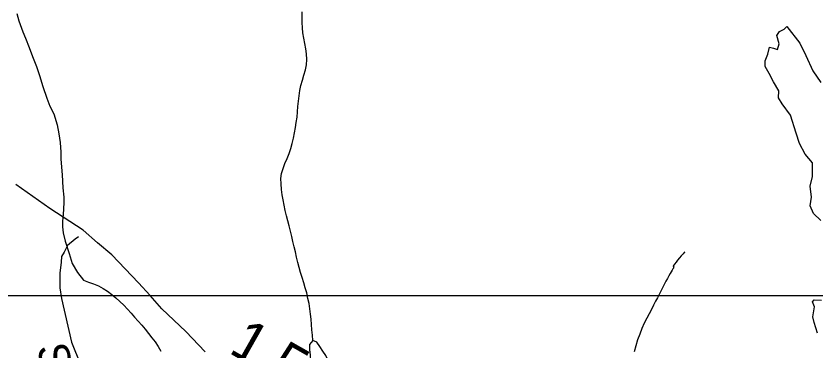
# Model space of a CAD drawing. Extents: x 1950930 to 2061844, y 904556 to 1017002.
# Drawn here: x 1963116 to 1965577, y 994094 to 995121 of the extents above; entities that cross this region are included whole.
import ezdxf

# ---------------------------------------------------------------- set-up
doc = ezdxf.new("R2010")
doc.units = 0
for name, color, linetype in [('Exist Hydrographic Lake Shore', 7, 'Continuous'), ('Exist Hydrographic Misc Water Feature', 7, 'Continuous'), ('Exist Road Non-System Type 51', 7, 'Continuous'), ('Exist Road Non-System Type 51 Label', 7, 'Continuous'), ('Exist Road Primary NC Attributed', 7, 'Continuous'), ('Exist Road Primary NC Service Mileage Hundredths English Label', 7, 'Continuous'), ('Map Preparation Inset Cut Line', 7, 'Continuous')]:
    doc.layers.add(name, color=color, linetype=linetype)

msp = doc.modelspace()

# ---------------------------------------------------------------- linework, layer by layer
at = {"layer": 'Exist Hydrographic Lake Shore'}
for points in [[(1965594.8, 994492.3), (1965571.9, 994514.1), (1965562.1, 994537), (1965566.4, 994564.3), (1965562.1, 994598.1), (1965568.6, 994627.5), (1965568.6, 994670), (1965546.8, 994696.2), (1965529.4, 994728.9), (1965518.5, 994760.5), (1965501.1, 994816.1), (1965476, 994851), (1965464, 994869.5), (1965465.1, 994891.3), (1965448.8, 994918.6), (1965435.7, 994944.8), (1965423.7, 994965.5), (1965423.7, 994982.9), (1965431.3, 995003.6), (1965436.8, 995025.4), (1965448.8, 995022.2), (1965460.8, 995017.8), (1965466.2, 995035.3), (1965459.7, 995061.4), (1965467.3, 995073.4), (1965481.5, 995081), (1965490.2, 995088.7), (1965530.5, 995037.4), (1965549, 994999.3), (1965569.7, 994952.4), (1965594.8, 994916.4)], [(1965584.4, 994145.6), (1965574.6, 994178.3), (1965570.3, 994195.8), (1965575.2, 994226.3), (1965568.6, 994241.5), (1965574.1, 994248.1), (1965597, 994247)]]:
    msp.add_lwpolyline(points, dxfattribs=at)
at = {"layer": 'Exist Hydrographic Misc Water Feature'}
for points in [[(1963119, 995128.6), (1963125, 995106.6), (1963136.9, 995072.5), (1963144.9, 995052.6), (1963156.8, 995024.5), (1963166.8, 994996.5), (1963178.7, 994966.4), (1963188.5, 994938.4), (1963198.6, 994904.4), (1963210.5, 994868.4), (1963220.3, 994844.3), (1963232.4, 994820.3), (1963242.3, 994786.3), (1963248.2, 994758.3), (1963252.3, 994732.3), (1963254.2, 994702.3), (1963254.2, 994682.3), (1963256, 994656.3), (1963258, 994632.3), (1963259.9, 994592.2), (1963263.8, 994564.2), (1963263.8, 994546.3), (1963261.7, 994510.2), (1963259.7, 994490.2), (1963259.7, 994472.3), (1963261.5, 994454.2), (1963267.7, 994428.3), (1963279.6, 994390.1), (1963289.4, 994360.2), (1963305.4, 994332.1), (1963323.5, 994308.1), (1963339, 994302.8), (1963354.8, 994297.6), (1963369.8, 994290.7), (1963384.2, 994282.9), (1963398.3, 994274.4), (1963411.4, 994264.9), (1963423.9, 994254), (1963436, 994243), (1963447.7, 994231.1), (1963459.2, 994219.3), (1963470.3, 994206.6), (1963481.1, 994194.7), (1963492.2, 994182.1), (1963503.1, 994170.2), (1963513.7, 994157.4), (1963524, 994144), (1963534.5, 994131.2), (1963544.5, 994118.4), (1963553.7, 994104.1), (1963561.9, 994089.8)], [(1964030.7, 994122.6), (1964029, 994139.1), (1964027.4, 994155.6), (1964026.2, 994172), (1964024.7, 994188.5), (1964023.1, 994204), (1964021, 994220.5), (1964018.6, 994237), (1964015.3, 994252.6), (1964011.4, 994269.2), (1964006.9, 994284.8), (1964002, 994300.5), (1963996.9, 994316.2), (1963992.3, 994331.9), (1963988, 994347.6), (1963984.1, 994363.2), (1963980.2, 994379.7), (1963976.6, 994395.4), (1963972.7, 994410.9), (1963969, 994427.5), (1963965.3, 994443.1), (1963961.6, 994459.6), (1963957.7, 994475.3), (1963953.6, 994491), (1963949.3, 994506.7), (1963945.4, 994523.2), (1963941.7, 994538.9), (1963938.6, 994555.3), (1963936, 994571), (1963933.7, 994587.4), (1963932.3, 994604.7), (1963932.1, 994621.1), (1963934.1, 994636.6), (1963938.4, 994652.1), (1963944.4, 994667.7), (1963951.1, 994683.1), (1963957.7, 994698.5), (1963962.8, 994714), (1963966.7, 994729.5), (1963970.4, 994745.9), (1963973.7, 994762.2), (1963976.6, 994777.8), (1963979, 994794.1), (1963981.5, 994810.4), (1963983.3, 994826.8), (1963984.5, 994843.2), (1963986.2, 994859.6), (1963987.8, 994875.9), (1963990.1, 994892.3), (1963993.6, 994907.8), (1963998.1, 994924.1), (1964002.8, 994939.7), (1964007.3, 994956), (1964010.6, 994971.5), (1964012, 994987.9), (1964011.2, 995004.4), (1964008.5, 995020), (1964005.3, 995036.5), (1964002, 995052.9), (1963999.3, 995069.4), (1963998.3, 995085), (1963997.5, 995101.4), (1963997.1, 995117.9), (1963996.9, 995134.3)], [(1964030.7, 994122.6), (1964019.8, 994110.5), (1964019.8, 994095), (1964021.9, 994077.6), (1964022.5, 994061.3), (1964020.4, 994044.9), (1964017.8, 994029.3), (1964014.7, 994013), (1964012, 993996.6), (1964010, 993980.3), (1964008.5, 993963.9), (1964005.1, 993946.7), (1964006.3, 993931.9), (1964016.3, 993919.4), (1964029.7, 993908.5), (1964042.8, 993898.3), (1964057.1, 993889.8), (1964072.9, 993885.5), (1964089.1, 993881), (1964105.5, 993876.6)], [(1964105.5, 993876.6), (1964113.7, 993886.2), (1964113.3, 993903.4), (1964112.9, 993919.9), (1964112.1, 993936.4), (1964110.7, 993952.8), (1964109, 993969.3), (1964106.6, 993984.8), (1964102.2, 994000.5), (1964096.3, 994016.2), (1964090.4, 994032), (1964084.4, 994046.9), (1964077.8, 994061.7), (1964070.1, 994076.7), (1964060.8, 994089.9), (1964051.8, 994104.2), (1964042.8, 994117.5), (1964030.7, 994122.6)]]:
    msp.add_lwpolyline(points, dxfattribs=at)
at = {"layer": 'Exist Road Non-System Type 51'}
for points in [[(1963308.1, 994441.6), (1963298.4, 994434.3), (1963274.5, 994415.2), (1963263.9, 994394.5), (1963256.5, 994381.2), (1963255.4, 994363.8), (1963251.1, 994329.8), (1963251.1, 994284.6), (1963256.5, 994252.2), (1963287.2, 994118), (1963314.9, 994049)], [(1965175.9, 994394.4), (1965175.4, 994395), (1965173.9, 994393.8), (1965170.5, 994389.6), (1965165, 994383.5), (1965159.6, 994376.8), (1965153.8, 994369.6), (1965148.9, 994363.5), (1965144.5, 994357.4), (1965141, 994353.2), (1965140, 994351.4), (1965140, 994350.8), (1965141, 994350.8), (1965141.5, 994350.8), (1965141.5, 994349.5), (1965140.5, 994348.9), (1965140.5, 994348.3), (1965141, 994348.3), (1965141, 994347.7), (1965141, 994347.1), (1965140.5, 994345.2), (1965139, 994342.9), (1965137.1, 994339.2), (1965134.1, 994334.4), (1965130.8, 994328.9), (1965126.8, 994321.6), (1965122.4, 994313.8), (1965117, 994305.2), (1965112, 994295.6), (1965106.6, 994285.2), (1965101.8, 994274.3), (1965096.8, 994264), (1965091.4, 994253.7), (1965085.5, 994243.4), (1965079.6, 994231.2), (1965072.8, 994218.5), (1965065.9, 994205.2), (1965058.5, 994191.2), (1965051.1, 994176.1), (1965043.8, 994159.7), (1965036.9, 994142.7), (1965030.5, 994125.1), (1965024.6, 994106.9), (1965020.1, 994088.1)]]:
    msp.add_lwpolyline(points, dxfattribs=at)
at = {"layer": 'Exist Road Primary NC Attributed'}
msp.add_lwpolyline([(1963698.7, 994087.9), (1963638.8, 994150.2), (1963565, 994220.4), (1963528.7, 994260.9), (1963493.2, 994300.5), (1963411.4, 994386.8), (1963367.5, 994422.9), (1963323.3, 994462.2), (1963220, 994528.8), (1963115.9, 994603.3)], dxfattribs=at)
at = {"layer": 'Map Preparation Inset Cut Line'}
for p, q in [((1962993.4, 994260.9), (1963528.7, 994260.9)), ((1963528.7, 994260.9), (1964730, 994260.9)), ((1964730, 994260.9), (1964805.7, 994260.9)), ((1964805.7, 994260.9), (1966550.1, 994260.9))]:
    msp.add_line(p, q, dxfattribs=at)

# ---------------------------------------------------------------- texts
at = {"layer": 'Exist Road Non-System Type 51 Label'}
msp.add_text('St. George Ln.', height=95, rotation=284.2777, dxfattribs=at).set_placement((1963178.8, 994101.5))
at = {"layer": 'Exist Road Primary NC Service Mileage Hundredths English Label'}
msp.add_text('1.52', height=125, rotation=330.4534, dxfattribs=at).set_placement((1963767.7, 994086.8))

doc.saveas('drawing.dxf')
